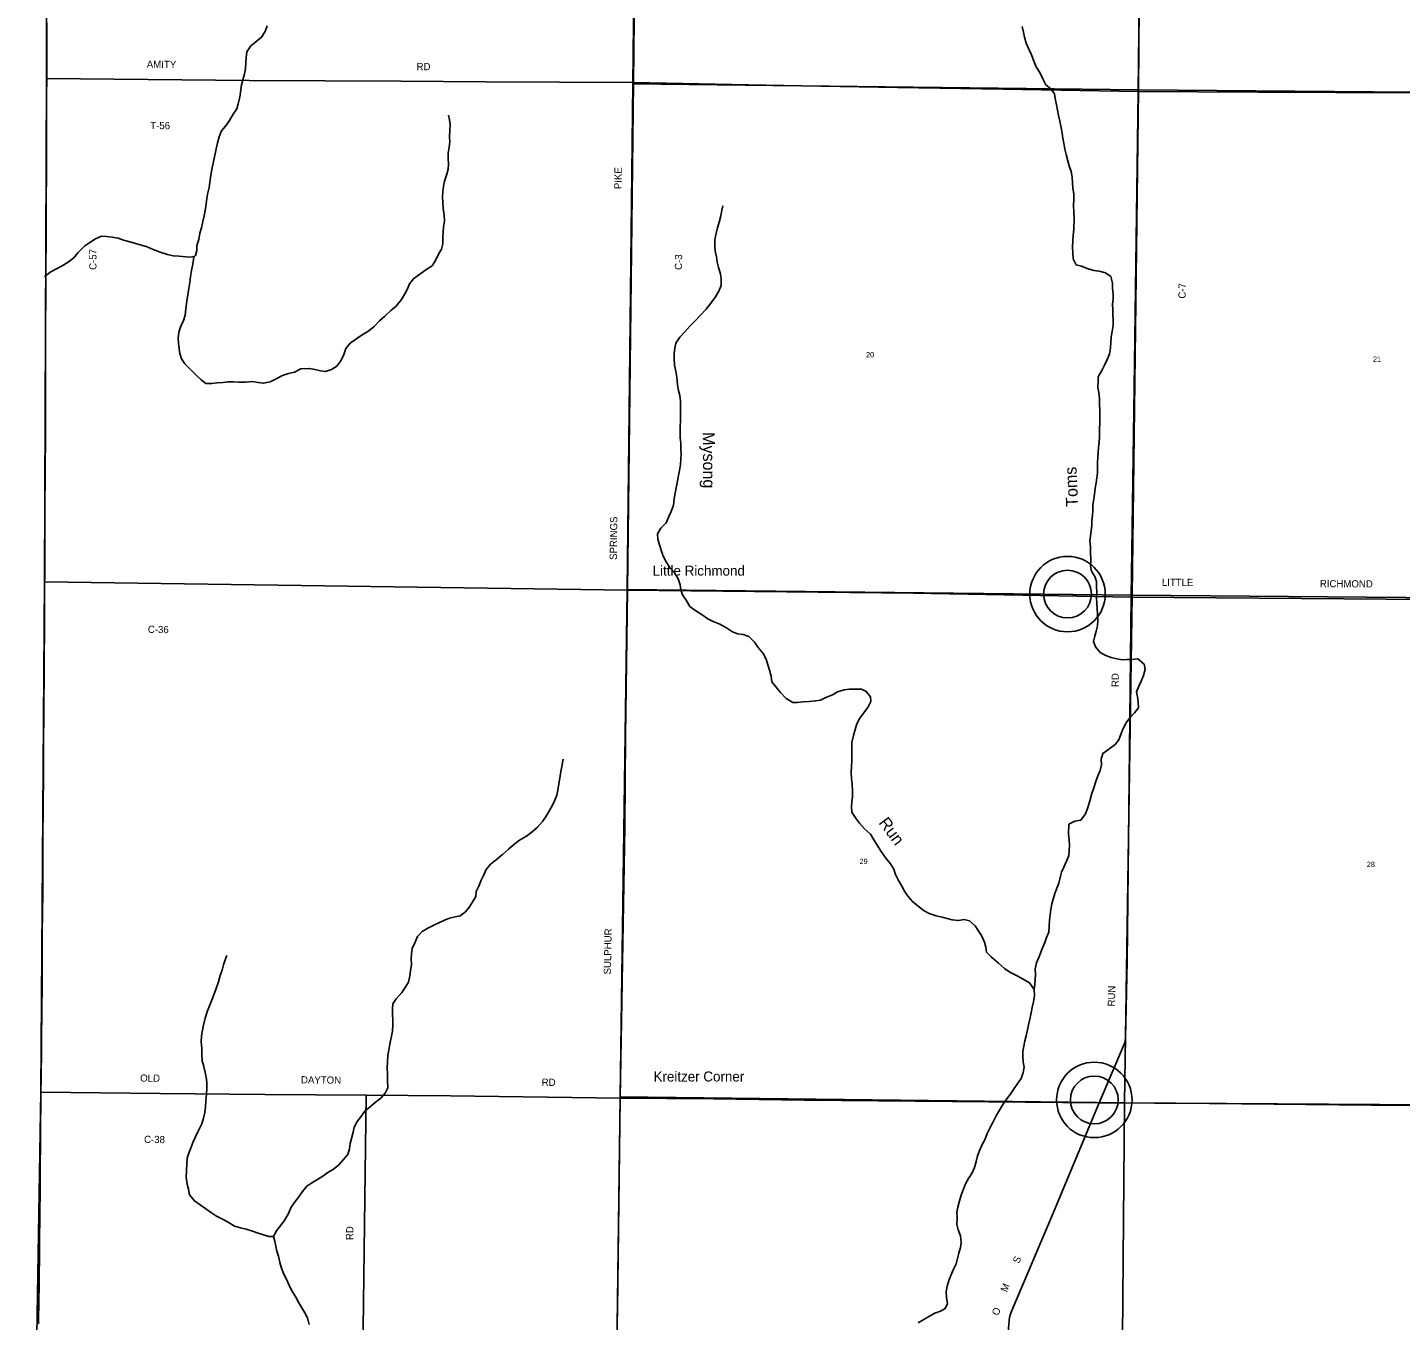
# Model space of a CAD drawing. Extents: x 1312308 to 1684953, y 460642 to 865172.
# Drawn here: x 1411180 to 1425482, y 644504 to 657978 of the extents above; entities that cross this region are included whole.
import ezdxf

# ---------------------------------------------------------------- set-up
doc = ezdxf.new("R2010")
doc.units = 0
for name, color, linetype in [('GM_X_Adjacent_County', 7, 'Continuous'), ('GM_X_County', 7, 'Continuous'), ('GM_X_County_Road', 7, 'Continuous'), ('GM_X_County_Road_Text', 7, 'Continuous'), ('GM_X_Minor_River', 7, 'Continuous'), ('GM_X_Minor_River_Text', 7, 'Continuous'), ('GM_X_Section', 7, 'Continuous'), ('GM_X_Section_Text', 7, 'Continuous'), ('GM_X_Township', 7, 'Continuous'), ('GM_X_Township_Road', 7, 'Continuous'), ('GM_X_Township_Road_Text', 7, 'Continuous'), ('GM_X_Unincorporated', 7, 'Continuous'), ('GM_X_Unincorporated_Location', 7, 'Continuous'), ('GM_X_Unincorporated_Text', 7, 'Continuous')]:
    doc.layers.add(name, color=color, linetype=linetype)

msp = doc.modelspace()

# ---------------------------------------------------------------- linework, layer by layer
at = {"layer": 'GM_X_Adjacent_County'}
msp.add_lwpolyline([(1411387, 659976), (1411378, 657454), (1411357, 652207), (1411318, 646887), (1411264, 643503), (1411249, 641617), (1411211, 633607), (1411211, 633594), (1411211, 633565), (1411180, 628296)], dxfattribs=at)
at = {"layer": 'GM_X_County'}
msp.add_lwpolyline([(1411180, 628296), (1411211, 633565), (1411211, 633594), (1411211, 633607), (1411249, 641617), (1411264, 643503), (1411318, 646887), (1411357, 652207), (1411378, 657454), (1411387, 659976)], dxfattribs=at)
at = {"layer": 'GM_X_County_Road'}
for points in [[(1421357, 641492), (1421375, 642609), (1421384, 643489), (1421399, 644427), (1421401, 644460), (1421405, 644509), (1421413, 644552), (1421425, 644593), (1421442, 644632), (1421852, 645600), (1422342, 646771), (1422597, 647365), (1422605, 647390), (1422614, 647422), (1422618, 647451), (1422634, 648247), (1422675, 652042), (1422706, 654222), (1422749, 657312), (1422828, 664443), (1422860, 667867), (1422867, 669058)], [(1417302, 641536), (1417290, 641681), (1417317, 644162), (1417326, 644619), (1417353, 646822), (1417402, 649650), (1417410, 650593), (1417430, 652114), (1417492, 657404), (1417576, 665329)], [(1411295, 644471), (1411296, 644548), (1411298, 644667), (1411302, 644913), (1411305, 645220), (1411307, 645411), (1411309, 645514), (1411310, 645667), (1411311, 645808), (1411311, 645859), (1411314, 646141), (1411315, 646313), (1411316, 646445), (1411317, 646615), (1411318, 646685), (1411320, 646855), (1411320, 646883), (1411321, 646936), (1411322, 646988), (1411324, 647142), (1411325, 647231), (1411326, 647294), (1411327, 647414), (1411328, 647531), (1411329, 647636), (1411330, 647743), (1411331, 647807), (1411332, 647927), (1411333, 648015), (1411334, 648153), (1411334, 648193), (1411334, 648313), (1411334, 648421), (1411335, 648586), (1411336, 648711), (1411339, 649012), (1411341, 649287), (1411342, 649543), (1411343, 649845), (1411345, 649964), (1411346, 650091), (1411346, 650161), (1411348, 650419), (1411348, 650505), (1411349, 650622), (1411350, 650731), (1411351, 650842), (1411352, 650932), (1411352, 650976), (1411353, 651182), (1411355, 651401), (1411357, 651708), (1411358, 651845), (1411358, 651942), (1411359, 652095), (1411359, 652202), (1411360, 652242), (1411360, 652343), (1411361, 652451), (1411362, 652534), (1411362, 652613), (1411361, 652848), (1411361, 652944), (1411362, 653061), (1411364, 653238), (1411365, 653356), (1411365, 653473), (1411367, 653606), (1411367, 653703), (1411368, 653818), (1411367, 653896), (1411368, 654068), (1411368, 654173), (1411368, 654425), (1411368, 654543), (1411368, 654593), (1411369, 654686), (1411369, 654809), (1411370, 654923), (1411371, 655135), (1411372, 655365), (1411372, 655501), (1411373, 655583), (1411374, 655657), (1411374, 655862), (1411374, 655997), (1411374, 656116), (1411375, 656233), (1411377, 656398), (1411377, 656532), (1411378, 656637), (1411379, 656724), (1411379, 656800), (1411380, 656927), (1411380, 657196), (1411380, 657287), (1411381, 657428), (1411381, 657447), (1411381, 657515), (1411381, 657666), (1411381, 657767), (1411382, 657893), (1411382, 657971), (1411383, 658026)], [(1411359, 652202), (1417430, 652114), (1420410, 652085), (1422675, 652042)], [(1422675, 652042), (1427987, 652001)], [(1411320, 646883), (1412563, 646871), (1413651, 646859), (1414707, 646851), (1415585, 646844), (1417353, 646822), (1418330, 646813), (1419272, 646799), (1422342, 646771), (1423491, 646765), (1425173, 646747), (1427901, 646734)]]:
    msp.add_lwpolyline(points, dxfattribs=at)
at = {"layer": 'GM_X_Minor_River'}
for points in [[(1413677, 657995), (1413655, 657935), (1413619, 657876), (1413559, 657828), (1413507, 657787), (1413465, 657724), (1413457, 657664), (1413456, 657614), (1413452, 657548), (1413440, 657496), (1413422, 657434), (1413410, 657382), (1413403, 657328), (1413392, 657252), (1413376, 657182), (1413360, 657131), (1413324, 657074), (1413286, 657008), (1413244, 656951), (1413202, 656901), (1413176, 656839), (1413160, 656777), (1413146, 656715), (1413135, 656660), (1413123, 656600), (1413097, 656480), (1413087, 656416), (1413072, 656312), (1413058, 656256), (1413048, 656198), (1413042, 656138), (1413030, 656072), (1413020, 656014), (1413008, 655957), (1412992, 655891), (1412976, 655835), (1412964, 655769), (1412944, 655705), (1412943, 655653), (1412931, 655601), (1412925, 655596)], [(1422430, 654524), (1422449, 654577), (1422461, 654639), (1422465, 654695), (1422467, 654753), (1422479, 654811), (1422487, 654871), (1422487, 654934), (1422486, 654986), (1422484, 655038), (1422483, 655090), (1422487, 655152), (1422487, 655203), (1422483, 655261), (1422480, 655315), (1422464, 655382), (1422407, 655422), (1422343, 655438), (1422287, 655444), (1422219, 655468), (1422158, 655492), (1422102, 655506), (1422073, 655567), (1422067, 655633), (1422065, 655684), (1422069, 655750), (1422073, 655810), (1422079, 655878), (1422082, 655988), (1422080, 656053), (1422076, 656123), (1422080, 656181), (1422078, 656242), (1422070, 656306), (1422066, 656360), (1422063, 656417), (1422051, 656479), (1422031, 656536), (1422018, 656589), (1421998, 656654), (1421984, 656710), (1421974, 656773), (1421963, 656823), (1421957, 656878), (1421948, 656932), (1421932, 657001), (1421918, 657062), (1421908, 657116), (1421899, 657171), (1421885, 657238), (1421877, 657288), (1421838, 657339), (1421787, 657381), (1421757, 657442), (1421726, 657508), (1421688, 657569), (1421662, 657626), (1421638, 657693), (1421613, 657744), (1421583, 657813), (1421565, 657876), (1421556, 657929), (1421542, 657989)], [(1412914, 655585), (1412902, 655510), (1412888, 655446), (1412878, 655384), (1412870, 655322), (1412860, 655258), (1412840, 655126), (1412829, 655048), (1412823, 654982), (1412805, 654923), (1412777, 654865), (1412757, 654802), (1412749, 654742), (1412754, 654687), (1412760, 654631), (1412769, 654580), (1412785, 654526), (1412820, 654472), (1412876, 654416), (1412933, 654358), (1412988, 654305), (1413039, 654267), (1413099, 654267), (1413160, 654275), (1413218, 654280), (1413269, 654284), (1413325, 654284), (1413383, 654281), (1413450, 654283), (1413521, 654288), (1413585, 654280), (1413639, 654271), (1413708, 654285), (1413777, 654319), (1413835, 654353), (1413898, 654373), (1413960, 654388), (1414026, 654420), (1414119, 654425), (1414173, 654413), (1414233, 654399), (1414283, 654392), (1414346, 654414), (1414401, 654450), (1414445, 654503), (1414477, 654569), (1414497, 654634), (1414543, 654687), (1414667, 654776), (1414724, 654810), (1414788, 654858), (1414846, 654921), (1414902, 654971), (1414965, 655028), (1415016, 655072), (1415075, 655143), (1415111, 655202), (1415139, 655253), (1415158, 655307), (1415200, 655360), (1415266, 655408), (1415328, 655451), (1415394, 655495), (1415434, 655558), (1415462, 655615), (1415494, 655668), (1415507, 655722), (1415507, 655792), (1415511, 655845), (1415515, 655899), (1415525, 655961), (1415521, 656021), (1415509, 656092), (1415507, 656158), (1415504, 656210), (1415506, 656270), (1415514, 656324), (1415525, 656378), (1415545, 656440), (1415563, 656500), (1415567, 656556), (1415563, 656610), (1415563, 656668), (1415573, 656730), (1415580, 656782), (1415576, 656837), (1415580, 656907), (1415584, 656963), (1415577, 657015), (1415567, 657064)], [(1417918, 652294), (1417866, 652355), (1417831, 652417), (1417803, 652470), (1417784, 652521), (1417764, 652587), (1417746, 652646), (1417741, 652701), (1417777, 652760), (1417834, 652816), (1417862, 652882), (1417886, 652935), (1417908, 653001), (1417916, 653065), (1417926, 653125), (1417937, 653181), (1417947, 653234), (1417961, 653308), (1417971, 653362), (1417981, 653424), (1417989, 653536), (1417986, 653589), (1417984, 653645), (1417980, 653703), (1417979, 653756), (1417977, 653824), (1417981, 653880), (1417981, 653942), (1417981, 654009), (1417981, 654085), (1417975, 654143), (1417961, 654196), (1417952, 654256), (1417945, 654335), (1417933, 654398), (1417918, 654458), (1417916, 654525), (1417916, 654583), (1417924, 654637), (1417933, 654689), (1417974, 654750), (1418026, 654808), (1418084, 654869), (1418134, 654920), (1418190, 654980), (1418248, 655043), (1418299, 655107), (1418345, 655172), (1418381, 655231), (1418407, 655291), (1418407, 655355), (1418399, 655410), (1418378, 655476), (1418364, 655531), (1418356, 655588), (1418343, 655646), (1418339, 655699), (1418339, 655767), (1418355, 655835), (1418369, 655890), (1418385, 655950), (1418401, 656016), (1418413, 656076), (1418422, 656120)], [(1411358, 655381), (1411416, 655429), (1411477, 655459), (1411543, 655493), (1411606, 655533), (1411662, 655576), (1411706, 655629), (1411779, 655703), (1411830, 655737), (1411889, 655776), (1411951, 655802), (1412003, 655800), (1412061, 655792), (1412125, 655783), (1412181, 655763), (1412245, 655745), (1412307, 655727), (1412367, 655711), (1412426, 655693), (1412490, 655663), (1412564, 655637), (1412639, 655612), (1412699, 655600), (1412762, 655595), (1412830, 655588), (1412882, 655585), (1412925, 655596)], [(1421902, 649010), (1421921, 649061), (1421935, 649121), (1421951, 649175), (1421975, 649228), (1422003, 649290), (1422027, 649351), (1422029, 649403), (1422032, 649457), (1422030, 649510), (1422024, 649572), (1422027, 649676), (1422090, 649709), (1422151, 649717), (1422199, 649784), (1422223, 649851), (1422244, 649919), (1422264, 649984), (1422286, 650054), (1422304, 650112), (1422330, 650179), (1422352, 650235), (1422366, 650293), (1422364, 650355), (1422380, 650413), (1422442, 650459), (1422509, 650505), (1422547, 650556), (1422571, 650620), (1422591, 650675), (1422623, 650734), (1422663, 650785), (1422711, 650838), (1422753, 650889), (1422749, 650951), (1422742, 651004), (1422730, 651054), (1422756, 651114), (1422781, 651167), (1422805, 651225), (1422821, 651287), (1422813, 651343), (1422746, 651399), (1422686, 651393), (1422631, 651393), (1422581, 651390), (1422527, 651398), (1422469, 651414), (1422413, 651434), (1422354, 651464), (1422303, 651525), (1422285, 651580), (1422299, 651636), (1422312, 651688), (1422324, 651742), (1422330, 651798), (1422326, 651862), (1422321, 651922), (1422319, 651977), (1422315, 652033), (1422317, 652097), (1422316, 652147), (1422316, 652206), (1422296, 652257), (1422263, 652314), (1422253, 652366), (1422255, 652428), (1422253, 652509), (1422251, 652567), (1422247, 652628), (1422252, 652678), (1422258, 652736), (1422266, 652788), (1422267, 652842), (1422273, 652894), (1422276, 652946), (1422278, 652996), (1422294, 653116), (1422302, 653176), (1422312, 653234), (1422319, 653286), (1422325, 653342), (1422324, 653394), (1422326, 653444), (1422333, 653553), (1422337, 653603), (1422343, 653653), (1422346, 653711), (1422346, 653767), (1422350, 653883), (1422349, 653942), (1422349, 653992), (1422347, 654048), (1422347, 654112), (1422340, 654173), (1422330, 654225), (1422334, 654288), (1422331, 654338), (1422370, 654403), (1422398, 654458), (1422430, 654524)], [(1421666, 647953), (1421618, 648024), (1421552, 648063), (1421489, 648095), (1421412, 648135), (1421357, 648173), (1421294, 648229), (1421219, 648294), (1421169, 648343), (1421164, 648396), (1421150, 648448), (1421117, 648516), (1421081, 648567), (1421050, 648618), (1420991, 648668), (1420935, 648684), (1420879, 648672), (1420812, 648678), (1420709, 648707), (1420645, 648721), (1420571, 648745), (1420519, 648775), (1420456, 648821), (1420398, 648869), (1420349, 648927), (1420314, 648978), (1420286, 649029), (1420253, 649090), (1420223, 649153), (1420203, 649206), (1420168, 649263), (1420120, 649323), (1420073, 649391), (1420031, 649458), (1419997, 649512), (1419960, 649571), (1419899, 649627), (1419845, 649687), (1419804, 649744), (1419768, 649800), (1419762, 649856), (1419767, 649906), (1419773, 649964), (1419773, 650024), (1419771, 650093), (1419763, 650149), (1419759, 650216), (1419766, 650340), (1419768, 650398), (1419768, 650468), (1419766, 650527), (1419785, 650602), (1419800, 650662), (1419818, 650722), (1419850, 650781), (1419888, 650834), (1419934, 650893), (1419964, 650954), (1419960, 651005), (1419917, 651060), (1419866, 651084), (1419801, 651084), (1419739, 651082), (1419686, 651075), (1419617, 651057), (1419564, 651023), (1419497, 650995), (1419440, 650970), (1419389, 650960), (1419322, 650956), (1419256, 650950), (1419201, 650943), (1419151, 650945), (1419082, 650987), (1419025, 651047), (1418979, 651105), (1418934, 651160), (1418928, 651219), (1418908, 651280), (1418893, 651338), (1418873, 651395), (1418843, 651456), (1418792, 651518), (1418753, 651572), (1418695, 651632), (1418635, 651653), (1418577, 651659), (1418525, 651681), (1418462, 651723), (1418391, 651759), (1418321, 651789), (1418266, 651815), (1418209, 651859), (1418132, 651908), (1418081, 651945), (1418042, 652011), (1418004, 652066), (1417987, 652119), (1417979, 652169), (1417958, 652232), (1417918, 652294)], [(1415855, 648975), (1415881, 649032), (1415905, 649092), (1415933, 649149), (1415959, 649203), (1416003, 649258), (1416063, 649306), (1416127, 649360), (1416189, 649415), (1416243, 649461), (1416305, 649510), (1416378, 649553), (1416436, 649596), (1416492, 649646), (1416544, 649703), (1416582, 649760), (1416616, 649819), (1416650, 649875), (1416674, 649926), (1416693, 649980), (1416705, 650031), (1416715, 650095), (1416725, 650155), (1416737, 650225), (1416747, 650277), (1416755, 650335), (1416761, 650353)], [(1420458, 644480), (1420517, 644516), (1420577, 644550), (1420632, 644581), (1420689, 644601), (1420740, 644628), (1420762, 644683), (1420752, 644742), (1420750, 644802), (1420761, 644862), (1420777, 644922), (1420797, 644975), (1420827, 645039), (1420855, 645094), (1420867, 645150), (1420881, 645206), (1420899, 645265), (1420904, 645318), (1420898, 645388), (1420874, 645451), (1420860, 645506), (1420862, 645570), (1420860, 645634), (1420869, 645686), (1420887, 645752), (1420907, 645811), (1420927, 645867), (1420951, 645929), (1420983, 645984), (1421021, 646043), (1421045, 646100), (1421063, 646160), (1421077, 646220), (1421101, 646283), (1421125, 646337), (1421153, 646388), (1421177, 646454), (1421211, 646523), (1421239, 646574), (1421273, 646644), (1421305, 646695), (1421337, 646748), (1421371, 646801), (1421415, 646860), (1421457, 646921), (1421497, 646976), (1421531, 647027), (1421551, 647089), (1421560, 647145), (1421550, 647197), (1421548, 647262), (1421549, 647312), (1421559, 647364), (1421569, 647420), (1421583, 647471), (1421597, 647535), (1421608, 647587), (1421622, 647643), (1421636, 647709), (1421646, 647765), (1421658, 647824), (1421668, 647890), (1421666, 647953), (1421673, 648005), (1421677, 648059), (1421679, 648109), (1421676, 648169), (1421690, 648231), (1421721, 648306), (1421745, 648370), (1421776, 648443), (1421795, 648497), (1421817, 648552), (1421823, 648618), (1421827, 648673), (1421833, 648733), (1421840, 648787), (1421848, 648845), (1421864, 648896), (1421880, 648954), (1421902, 649010)], [(1414114, 644464), (1414096, 644533), (1414070, 644586), (1414039, 644637), (1414006, 644688), (1413974, 644749), (1413941, 644805), (1413909, 644862), (1413879, 644935), (1413852, 644988), (1413828, 645049), (1413808, 645110), (1413794, 645176), (1413779, 645227), (1413769, 645278), (1413756, 645330), (1413744, 645381), (1413774, 645438), (1413824, 645501), (1413862, 645552), (1413900, 645619), (1413924, 645677), (1413958, 645730), (1414006, 645794), (1414044, 645850), (1414090, 645906), (1414141, 645939), (1414195, 645969), (1414248, 646002), (1414308, 646048), (1414367, 646083), (1414423, 646125), (1414469, 646180), (1414517, 646233), (1414535, 646292), (1414542, 646348), (1414556, 646402), (1414572, 646466), (1414582, 646520), (1414614, 646577), (1414652, 646628), (1414694, 646687), (1414754, 646736), (1414807, 646778), (1414861, 646821), (1414905, 646872), (1414935, 646929), (1414931, 647011), (1414929, 647072), (1414927, 647142), (1414931, 647198), (1414935, 647270), (1414943, 647322), (1414953, 647384), (1414981, 647520), (1414987, 647584), (1414985, 647638), (1414984, 647692), (1414984, 647753), (1414986, 647805), (1415020, 647856), (1415080, 647922), (1415114, 647974), (1415148, 648031), (1415162, 648095), (1415170, 648147), (1415180, 648214), (1415177, 648275), (1415179, 648327), (1415189, 648381), (1415219, 648446), (1415243, 648506), (1415293, 648558), (1415352, 648593), (1415405, 648619), (1415524, 648676), (1415577, 648698), (1415636, 648711), (1415686, 648723), (1415742, 648764), (1415784, 648815), (1415820, 648870), (1415850, 648921), (1415855, 648975)], [(1413744, 645381), (1413693, 645380), (1413640, 645398), (1413584, 645414), (1413526, 645434), (1413458, 645458), (1413400, 645470), (1413338, 645487), (1413281, 645523), (1413224, 645555), (1413150, 645592), (1413097, 645625), (1412920, 645751), (1412867, 645813), (1412857, 645872), (1412843, 645926), (1412835, 645997), (1412839, 646133), (1412845, 646195), (1412863, 646257), (1412885, 646312), (1412906, 646366), (1412930, 646417), (1412956, 646471), (1412997, 646554), (1413015, 646612), (1413029, 646673), (1413034, 646732), (1413038, 646792), (1413044, 646862), (1413050, 646924), (1413048, 646988), (1413042, 647039), (1413033, 647089), (1413019, 647150), (1412999, 647212), (1412995, 647273), (1412995, 647339), (1412989, 647410), (1412993, 647472), (1413003, 647530), (1413014, 647583), (1413033, 647655), (1413055, 647731), (1413075, 647784), (1413097, 647836), (1413121, 647899), (1413147, 647965), (1413169, 648033), (1413189, 648100), (1413207, 648156), (1413223, 648210), (1413241, 648263), (1413256, 648309)]]:
    msp.add_lwpolyline(points, dxfattribs=at)
at = {"layer": 'GM_X_Section'}
for points in [[(1422795, 662601), (1422753, 657328), (1417487, 657391), (1417546, 662672)], [(1428085, 662539), (1428048, 657284), (1422753, 657328), (1422795, 662601)], [(1417487, 657391), (1422753, 657328), (1422686, 652061), (1417426, 652122)], [(1422753, 657328), (1428048, 657284), (1427979, 652016), (1422686, 652061)], [(1417426, 652122), (1422686, 652061), (1422607, 646771), (1417354, 646836)], [(1427979, 652016), (1427920, 646739), (1422607, 646771), (1422686, 652061)], [(1417354, 646836), (1422607, 646771), (1422563, 641480), (1422169, 641485), (1417284, 641536)], [(1422607, 646771), (1427920, 646739), (1427821, 641423), (1427620, 641429), (1422563, 641480)]]:
    msp.add_lwpolyline(points, close=True, dxfattribs=at)
at = {"layer": 'GM_X_Township'}
msp.add_lwpolyline([(1427596, 641429), (1424867, 641453), (1421357, 641492), (1419367, 641511), (1418444, 641522), (1417302, 641536), (1416839, 641540), (1415565, 641557), (1414641, 641566), (1414368, 641569), (1413664, 641575), (1411549, 641601), (1411249, 641617), (1411264, 643503), (1411318, 646887), (1411357, 652207), (1411378, 657454), (1411387, 659976)], dxfattribs=at)
at = {"layer": 'GM_X_Township_Road'}
for points in [[(1411381, 657447), (1413488, 657427), (1415071, 657420), (1415952, 657413), (1417492, 657404), (1418688, 657381), (1419242, 657371), (1420247, 657351), (1421339, 657334), (1422749, 657312), (1424000, 657305), (1428056, 657285), (1430092, 657264), (1431889, 657267), (1432642, 657267), (1433478, 657255), (1435222, 657193), (1435993, 657172), (1438163, 657123), (1439667, 657105), (1441263, 657089), (1443921, 657079)], [(1414641, 641566), (1414668, 643612), (1414707, 646851)]]:
    msp.add_lwpolyline(points, dxfattribs=at)
at = {"layer": 'GM_X_Unincorporated'}
for centre, radius in [((1422013, 652074), 393), ((1422013, 652074), 249), ((1422292, 646803), 393), ((1422292, 646803), 249)]:
    msp.add_circle(centre, radius, dxfattribs=at)
at = {"layer": 'GM_X_Unincorporated_Location'}
for p, q in [((1422013, 652074), (1422013, 652074)), ((1422292, 646803), (1422292, 646803))]:
    msp.add_line(p, q, dxfattribs=at)

# ---------------------------------------------------------------- texts
at = {"layer": 'GM_X_County_Road_Text'}
for s, rotation, p in [('PIKE', 89.3804, (1417367, 656293)), ('C-57', 90, (1411899, 655452)), ('C-3', 89.5419, (1417998, 655452)), ('C-7', 89.5419, (1423243, 655153)), ('SPRINGS', 89.3319, (1417319, 652430)), ('LITTLE', 359.5939, (1422995, 652160)), ('RICHMOND', 359.6293, (1424641, 652146)), ('C-36', 358.9701, (1412434, 651670)), ('RD', 89.5054, (1422546, 651105)), ('SULPHUR', 88.9466, (1417257, 648110)), ('RUN', 89.0339, (1422507, 647776)), ('OLD', 359.3345, (1412354, 646994)), ('DAYTON', 359.3676, (1414029, 646976)), ('RD', 359.5045, (1416536, 646950)), ('C-38', 359.3098, (1412394, 646355)), ('S', 66.9284, (1421508, 645093)), ('M', 66.9653, (1421381, 644794)), ('O', 70.1739, (1421293, 644550))]:
    msp.add_text(s, height=75, rotation=rotation, dxfattribs=at).set_placement(p)
at = {"layer": 'GM_X_Minor_River_Text'}
for s, rotation, p in [('Mysong ', 270.4969, (1418214, 653761)), ('Toms', 92.5194, (1422124, 652986)), (' Run', 306.5068, (1420013, 649728))]:
    msp.add_text(s, height=125, rotation=rotation, dxfattribs=at).set_placement(p)
at = {"layer": 'GM_X_Section_Text'}
for s, p in [('20', (1419914, 654541)), ('21', (1425194, 654494)), ('29', (1419846, 649261)), ('28', (1425130, 649230))]:
    msp.add_text(s, height=55.3, rotation=0, dxfattribs=at).set_placement(p)
at = {"layer": 'GM_X_Township_Road_Text'}
for s, rotation, p in [('AMITY', 359.1619, (1412423, 657559)), ('RD', 0, (1415233, 657533)), ('T-56', 359.2917, (1412459, 656920)), ('RD', 89.0118, (1414573, 645342))]:
    msp.add_text(s, height=75, rotation=rotation, dxfattribs=at).set_placement(p)
at = {"layer": 'GM_X_Unincorporated_Text'}
for s, p in [('Little Richmond', (1417692, 652266)), ('Kreitzer Corner', (1417701, 646995))]:
    msp.add_text(s, height=104.25, rotation=0, dxfattribs=at).set_placement(p)

doc.saveas('drawing.dxf')
